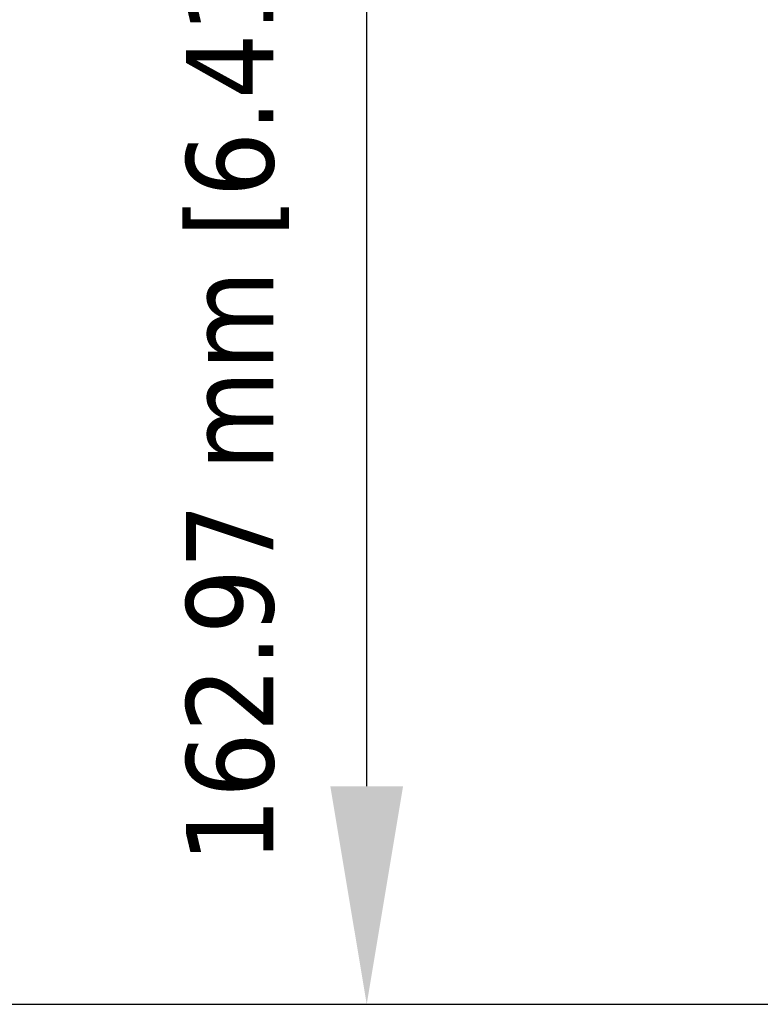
# Model space of a CAD drawing. Header units: millimetres. Extents: x 50 to 3176, y 50 to 2109.
# Tile 457 of 656: x 1441 to 1526, y 1609 to 1722. Entities that reach past the tile are written whole.
import ezdxf

# ---------------------------------------------------------------- set-up
doc = ezdxf.new("R2010")
doc.units = ezdxf.units.MM
doc.header["$LTSCALE"] = 10
doc.layers.add('Dimension (ISO)', color=7, linetype='Continuous', lineweight=25)
doc.styles.add('Note Text (ANSI)', font='tahoma.ttf')
doc.dimstyles.new('Default (ISO)', dxfattribs={"dimscale": 10, "dimtxt": 1, "dimasz": 2.5, "dimexe": 3.175, "dimexo": 0, "dimgap": 0.762, "dimtad": 1, "dimrnd": 1e-08, "dimzin": 0, "dimdsep": 46, "dimtxsty": 'Note Text (ANSI)', "dimcen": 0.09, "dimdle": 10, "dimclrd": 1, "dimclre": 1, "dimclrt": 1, "dimazin": 0, "dimtfac": 3.5052, "dimtmove": 0, "dimatfit": 3, "dimfxl": 1, "dimtolj": 1, "dimtzin": 0, "dimlwd": -1, "dimlwe": -1, "dimarcsym": 0})

# ---------------------------------------------------------------- blocks, each defined once
blk = doc.blocks.new('*D9')
at = {"layer": 'Defpoints', "color": 0, "transparency": 16777216}
for p in [(1224.46, 1772.21), (1481.12, 1772.21), (1342.02, 1609.24)]:
    blk.add_point(p, dxfattribs=at)
at = {"layer": 'Dimension (ISO)', "color": 1, "transparency": 16777216}
for p, q in [((1224.46, 1772.21), (1512.87, 1772.21)), ((1481.12, 1634.24), (1481.12, 1747.21)), ((1342.02, 1609.24), (1512.87, 1609.24))]:
    blk.add_line(p, q, dxfattribs=at)
for points in [[(1476.95, 1747.21), (1485.29, 1747.21), (1481.12, 1772.21)], [(1476.95, 1634.24), (1485.29, 1634.24), (1481.12, 1609.24)]]:
    blk.add_solid(points, dxfattribs=at)
at = {"layer": 'Dimension (ISO)', "color": 1, "transparency": 16777216, "insert": (1460.42, 1625.42), "char_height": 10, "attachment_point": 1, "rotation": 90, "style": 'Note Text (ANSI)'}
blk.add_mtext('\\A1;162.97 mm [6.416 in]', dxfattribs=at)
blk = doc.blocks.new('*D10')
at = {"layer": 'Defpoints', "color": 0, "transparency": 16777216}
for p in [(1372.45, 1835.06), (1574.01, 1835.06), (1342.02, 1609.24)]:
    blk.add_point(p, dxfattribs=at)
at = {"layer": 'Dimension (ISO)', "color": 1, "transparency": 16777216}
for p, q in [((1372.45, 1835.06), (1605.76, 1835.06)), ((1574.01, 1634.24), (1574.01, 1810.06)), ((1342.02, 1609.24), (1605.76, 1609.24))]:
    blk.add_line(p, q, dxfattribs=at)
for points in [[(1569.85, 1810.06), (1578.18, 1810.06), (1574.01, 1835.06)], [(1569.85, 1634.24), (1578.18, 1634.24), (1574.01, 1609.24)]]:
    blk.add_solid(points, dxfattribs=at)
at = {"layer": 'Dimension (ISO)', "color": 1, "transparency": 16777216, "insert": (1553.31, 1656.45), "char_height": 10, "attachment_point": 1, "rotation": 90, "style": 'Note Text (ANSI)'}
blk.add_mtext('\\A1;225.82 mm [8.891 in]', dxfattribs=at)

msp = doc.modelspace()

# ---------------------------------------------------------------- dimensions: what is measured, and where the dimension line sits
at = {"layer": 'Dimension (ISO)', "color": 1, "true_color": 0xff0000}
for base, p2, text, picture, middle in [((1574.0148, 1835.0616), (1372.453, 1835.0616), '<> mm [8.891 in]', '*D10', (1574.0148, 1722.1516)), ((1481.1205, 1772.2116), (1224.4569, 1772.2116), '<> mm [6.416 in]', '*D9', (1481.1205, 1690.7266))]:
    dim = msp.add_linear_dim(base=base, p1=(1342.0244, 1609.2416), p2=p2, angle=270, text=text, dimstyle='Default (ISO)', override={"dimgap": 0.762, "dimdec": 2, "dimpost": '', "dimtol": 0, "dimlim": 0, "dimtp": 0, "dimtm": 0, "dimtdec": 2, "dimtofl": 0, "dimatfit": 1}, dxfattribs=at)
    dim.commit()
    dim.dimension.update_dxf_attribs({"geometry": picture, "text_midpoint": middle, "dimtype": 160})

doc.saveas('drawing.dxf')
